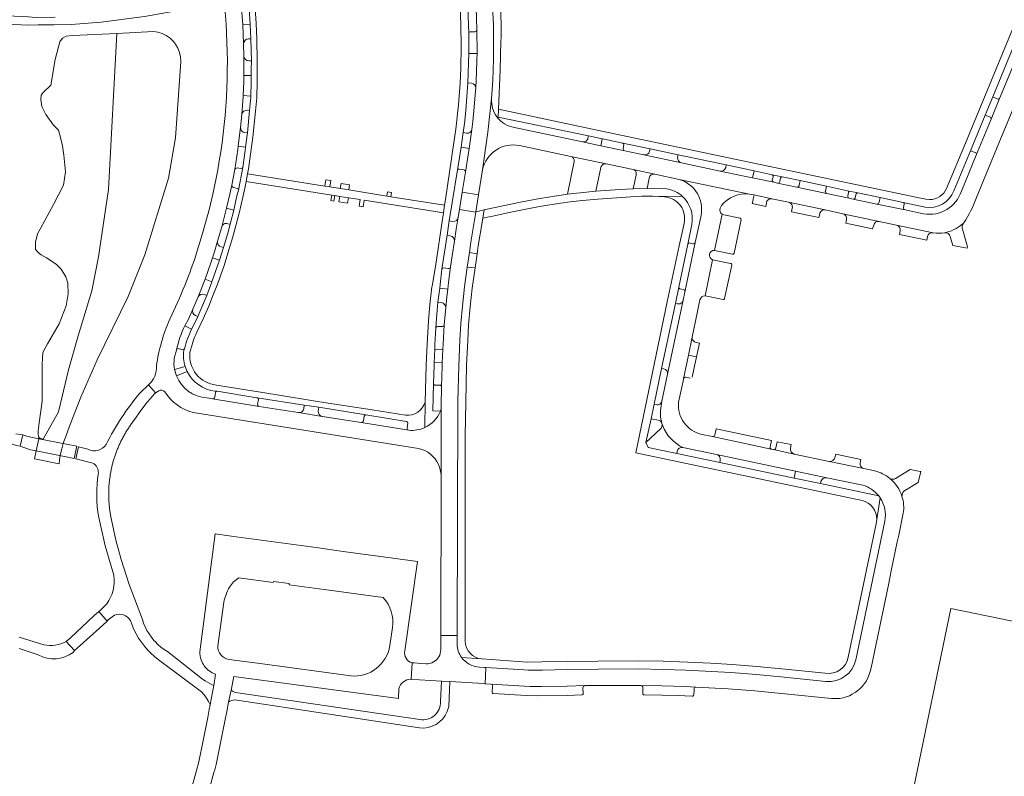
# Model space of a CAD drawing. Header units: metres. Extents: x 166325 to 190320, y 381923 to 404576.
# Tile 814 of 1056: x 176322 to 176590, y 397277 to 397483. Entities that reach past the tile are written whole.
import ezdxf

# ---------------------------------------------------------------- set-up
doc = ezdxf.new("R2010")
doc.units = ezdxf.units.M
for name, color, linetype, lineweight in [('B-WE-OG-WATER_MEER-GV', 8, 'Continuous', 18), ('B-WE-VH-VERHARDING_ASFALT-GV', 8, 'Continuous', 18), ('B-WE-VH-VERHARDING_BETONSTRAATSTEEN-GV', 8, 'Continuous', 18), ('B-WE-VH-VERHARDING_GESLOTEN-GV', 8, 'Continuous', 18), ('B-WE-VH-VERHARDING_STRAATBAKSTEEN-GV', 8, 'Continuous', 18)]:
    doc.layers.add(name, color=color, linetype=linetype, lineweight=lineweight)

msp = doc.modelspace()

# ---------------------------------------------------------------- linework, layer by layer
at = {"layer": 'B-WE-OG-WATER_MEER-GV', "flags": 128}
for points in [[(176335.277, 397372.309), (176338.317, 397380.231), (176342.791, 397390.418), (176351.173, 397407.677), (176355.731, 397418.97), (176362.197, 397439.875), (176364.146, 397450.796), (176365.52, 397471.63), (176365.448, 397472.877), (176365.182, 397474.097), (176364.728, 397475.261), (176364.098, 397476.339), (176363.521, 397477.073), (176362.622, 397477.94), (176361.598, 397478.656), (176360.476, 397479.203), (176359.281, 397479.567), (176358.11, 397479.736), (176348.169, 397479.243), (176345.825, 397436.787), (176343.167, 397418.452), (176341.307, 397409.151), (176337.587, 397396.928), (176334.93, 397387.627), (176332.272, 397376.201), (176328.026, 397368.829), (176327.348, 397368.984), (176326.847, 397369.218), (176326.895, 397368.9), (176326.178, 397365.621), (176325.709, 397363.477), (176332.379, 397362.047), (176332.517, 397363.212), (176332.702, 397364.328), (176332.788, 397364.765), (176333.12, 397366.194), (176333.53, 397367.602), (176333.713, 397368.149), (176334.228, 397369.522)], [(176328.776, 397457.144), (176330.898, 397454.291), (176332.205, 397452.944), (176332.668, 397451.29), (176333.296, 397448.612), (176333.71, 397446.074), (176334.167, 397441.587), (176333.612, 397437.961), (176330.861, 397432.72), (176327.364, 397426.186), (176326.513, 397424.676), (176325.963, 397422.396), (176325.937, 397420.449), (176326.666, 397419.583), (176327.531, 397418.933), (176328.93, 397418.155), (176331.627, 397416.421), (176332.935, 397415.041), (176334.257, 397413.024), (176334.793, 397411.305), (176334.896, 397408.373), (176334.3, 397405.069), (176332.43, 397400.211), (176329.264, 397394.72), (176328.01, 397392.389), (176327.869, 397390.83), (176327.764, 397389.202), (176327.818, 397379.17), (176326.964, 397373.284), (176326.697, 397371.087), (176326.72, 397370.063), (176326.847, 397369.218), (176327.348, 397368.984), (176328.026, 397368.829), (176332.272, 397376.201), (176334.93, 397387.627), (176337.587, 397396.928), (176341.307, 397409.151), (176343.167, 397418.452), (176345.825, 397436.787), (176348.169, 397479.243), (176336.048, 397478.642), (176334.312, 397478.454), (176333.295, 397477.967), (176332.644, 397476.922), (176331.335, 397472.173), (176330.114, 397465.158), (176328.033, 397463.153), (176327.555, 397462.395), (176327.404, 397461.292), (176327.662, 397459.349)]]:
    msp.add_lwpolyline(points, close=True, dxfattribs=at)
at = {"layer": 'B-WE-VH-VERHARDING_ASFALT-GV', "flags": 128}
for points in [[(176356.769, 397383.603), (176354.464, 397381.378)], [(176358.66, 397381.395), (176356.769, 397383.603)], [(176352.482, 397373.481), (176354.974, 397376.922)], [(176354.974, 397376.922), (176356.11, 397378.475)], [(176351.045, 397371.415), (176351.197, 397371.65)], [(176351.197, 397371.65), (176351.351, 397371.884)], [(176351.351, 397371.884), (176351.506, 397372.116)], [(176351.506, 397372.116), (176351.664, 397372.347)], [(176351.664, 397372.347), (176351.824, 397372.577)], [(176351.824, 397372.577), (176351.985, 397372.805)], [(176351.985, 397372.805), (176352.149, 397373.032)], [(176352.149, 397373.032), (176352.315, 397373.257)], [(176352.315, 397373.257), (176352.482, 397373.481)], [(176318.97, 397367.587), (176319.888, 397367.301), (176320.828, 397367.063), (176321.813, 397366.87), (176322.51, 397369.937), (176320.648, 397370.281)], [(176349.513, 397368.75), (176349.641, 397368.998)], [(176349.641, 397368.998), (176349.772, 397369.245)], [(176349.772, 397369.245), (176349.906, 397369.491)], [(176349.906, 397369.491), (176350.041, 397369.736)], [(176350.041, 397369.736), (176350.178, 397369.979)], [(176350.178, 397369.979), (176350.317, 397370.222)], [(176350.317, 397370.222), (176350.459, 397370.463)], [(176350.459, 397370.463), (176350.602, 397370.703)], [(176350.602, 397370.703), (176350.748, 397370.942)], [(176350.748, 397370.942), (176350.896, 397371.179)], [(176350.896, 397371.179), (176351.045, 397371.415)], [(176337.709, 397366.744), (176336.94, 397363.466)], [(176340.217, 397366.05), (176337.709, 397366.744)], [(176348.238, 397365.952), (176348.343, 397366.211)], [(176348.343, 397366.211), (176348.45, 397366.469)], [(176348.45, 397366.469), (176348.559, 397366.727)], [(176348.559, 397366.727), (176348.671, 397366.983)], [(176348.671, 397366.983), (176348.785, 397367.239)], [(176348.785, 397367.239), (176348.9, 397367.493)], [(176348.9, 397367.493), (176349.019, 397367.746)], [(176349.019, 397367.746), (176349.139, 397367.999)], [(176349.139, 397367.999), (176349.261, 397368.25)], [(176349.261, 397368.25), (176349.386, 397368.501)], [(176349.386, 397368.501), (176349.513, 397368.75)], [(176347.313, 397363.314), (176347.395, 397363.581)], [(176347.395, 397363.581), (176347.48, 397363.848)], [(176347.48, 397363.848), (176347.566, 397364.114)], [(176347.566, 397364.114), (176347.656, 397364.379)], [(176347.656, 397364.379), (176347.747, 397364.643)], [(176347.747, 397364.643), (176347.841, 397364.906)], [(176347.841, 397364.906), (176347.937, 397365.169)], [(176347.937, 397365.169), (176348.035, 397365.431)], [(176348.035, 397365.431), (176348.135, 397365.692)], [(176348.135, 397365.692), (176348.238, 397365.952)], [(176336.94, 397363.466), (176341.599, 397362.298)], [(176346.617, 397360.606), (176346.676, 397360.88)], [(176346.676, 397360.88), (176346.737, 397361.153)], [(176346.737, 397361.153), (176346.801, 397361.425)], [(176346.801, 397361.425), (176346.867, 397361.697)], [(176346.867, 397361.697), (176346.936, 397361.968)], [(176346.936, 397361.968), (176347.007, 397362.238)], [(176347.007, 397362.238), (176347.08, 397362.508)], [(176347.08, 397362.508), (176347.155, 397362.777)], [(176347.155, 397362.777), (176347.233, 397363.046)], [(176347.233, 397363.046), (176347.313, 397363.314)], [(176346.191, 397358.127), (176346.229, 397358.404)], [(176346.229, 397358.404), (176346.269, 397358.68)], [(176346.269, 397358.68), (176346.312, 397358.957)], [(176346.312, 397358.957), (176346.357, 397359.233)], [(176346.357, 397359.233), (176346.404, 397359.508)], [(176346.404, 397359.508), (176346.454, 397359.784)], [(176346.454, 397359.784), (176346.506, 397360.058)], [(176346.506, 397360.058), (176346.56, 397360.333)], [(176346.56, 397360.333), (176346.617, 397360.606)], [(176345.944, 397355.342), (176345.958, 397355.621)], [(176345.958, 397355.621), (176345.975, 397355.901)], [(176345.975, 397355.901), (176345.993, 397356.18)], [(176345.993, 397356.18), (176346.015, 397356.458)], [(176346.015, 397356.458), (176346.038, 397356.737)], [(176346.038, 397356.737), (176346.064, 397357.016)], [(176346.064, 397357.016), (176346.092, 397357.294)], [(176346.092, 397357.294), (176346.123, 397357.572)], [(176346.123, 397357.572), (176346.156, 397357.849)], [(176346.156, 397357.849), (176346.191, 397358.127)], [(176345.911, 397353.945), (176345.913, 397354.224)], [(176345.911, 397353.665), (176345.911, 397353.945)], [(176345.914, 397353.385), (176345.911, 397353.665)], [(176345.913, 397354.224), (176345.917, 397354.504)], [(176345.919, 397353.106), (176345.914, 397353.385)], [(176345.917, 397354.504), (176345.924, 397354.783)], [(176345.927, 397352.826), (176345.919, 397353.106)], [(176345.924, 397354.783), (176345.933, 397355.063)], [(176345.937, 397352.547), (176345.927, 397352.826)], [(176345.933, 397355.063), (176345.944, 397355.342)], [(176345.95, 397352.267), (176345.937, 397352.547)], [(176345.964, 397351.988), (176345.95, 397352.267)], [(176345.982, 397351.709), (176345.964, 397351.988)], [(176346.001, 397351.43), (176345.982, 397351.709)], [(176346.023, 397351.151), (176346.001, 397351.43)], [(176346.048, 397350.873), (176346.023, 397351.151)], [(176346.075, 397350.594), (176346.048, 397350.873)], [(176346.104, 397350.316), (176346.075, 397350.594)], [(176346.136, 397350.039), (176346.104, 397350.316)], [(176343.223, 397347.456), (176344.916, 397339.72)], [(176346.169, 397349.761), (176346.136, 397350.039)], [(176346.206, 397349.484), (176346.169, 397349.761)], [(176346.245, 397349.207), (176346.206, 397349.484)], [(176346.286, 397348.93), (176346.245, 397349.207)], [(176346.329, 397348.654), (176346.286, 397348.93)], [(176346.375, 397348.378), (176346.329, 397348.654)], [(176346.422, 397348.11), (176346.375, 397348.378)], [(176347.835, 397341.286), (176346.422, 397348.11)], [(176344.916, 397339.72), (176347.33, 397331.745)], [(176349.335, 397336.017), (176347.835, 397341.286)], [(176351.523, 397329.262), (176349.335, 397336.017)], [(176355.082, 397319.737), (176351.523, 397329.262)], [(176345.384, 397324.008), (176343.885, 397322.447)], [(176343.616, 397322.167), (176343.183, 397321.863)], [(176343.183, 397321.863), (176345.526, 397319.283)], [(176343.885, 397322.447), (176343.616, 397322.167)], [(176345.875, 397319.674), (176347.506, 397320.926)], [(176345.526, 397319.283), (176345.875, 397319.674)], [(176351.814, 397319.447), (176352.269, 397318.199)], [(176352.269, 397318.199), (176352.799, 397316.98), (176353.401, 397315.795), (176354.073, 397314.648), (176354.813, 397313.544), (176355.617, 397312.486), (176356.484, 397311.478), (176357.409, 397310.523), (176358.39, 397309.626), (176359.423, 397308.789), (176360.106, 397308.29), (176371.169, 397300.006), (176371.874, 397299.169), (176372.516, 397298.284), (176373.091, 397297.354), (176373.537, 397296.509)], [(176355.428, 397318.697), (176355.082, 397319.737)], [(176355.849, 397317.686), (176355.428, 397318.697)], [(176356.342, 397316.708), (176355.849, 397317.686)], [(176356.905, 397315.768), (176356.342, 397316.708)], [(176357.536, 397314.872), (176356.905, 397315.768)], [(176328.271, 397312.852), (176321.533, 397314.916)], [(176336.629, 397311.24), (176334.328, 397313.684)], [(176358.23, 397314.025), (176357.536, 397314.872)], [(176358.534, 397313.69), (176358.23, 397314.025)], [(176372.172, 397303.055), (176371.449, 397303.51), (176361.929, 397310.985), (176361.026, 397311.555), (176360.144, 397312.206), (176359.312, 397312.918), (176358.534, 397313.69)], [(176321.492, 397311.799), (176326.717, 397310.084)], [(176336.209, 397310.755), (176336.629, 397311.24)], [(176374.541, 397301.729), (176374.112, 397301.902), (176372.172, 397303.055)], [(176438.107, 397294.66), (176438.51, 397296.065), (176438.773, 397302.815), (176436.534, 397302.927), (176436.288, 397297.414)], [(176373.537, 397296.509), (176373.717, 397297.543), (176374.541, 397301.729)], [(176379.274, 397300.457), (176378.54, 397297.247)], [(176430.622, 397292.454), (176380.487, 397299.867)], [(176380.269, 397297.816), (176430.546, 397290.198)]]:
    msp.add_lwpolyline(points, dxfattribs=at)
at = {"layer": 'B-WE-VH-VERHARDING_ASFALT-GV'}
for points in [[(176354.464, 397381.378, 0.0633172), (176345.243, 397367.336)], [(176356.11, 397378.475, -0.0288764), (176358.66, 397381.395)], [(176345.243, 397367.336, -0.3799899), (176340.217, 397366.05)], [(176341.599, 397362.298, -0.2723536), (176343.105, 397359.618)], [(176343.105, 397359.618, 0.0840323), (176343.223, 397347.456)], [(176347.33, 397331.745, -0.2008573), (176345.384, 397324.008)], [(176347.506, 397320.926, -0.3623552), (176351.814, 397319.447)], [(176334.328, 397313.684, -0.180265), (176328.271, 397312.852)], [(176326.717, 397310.084, 0.2933985), (176336.209, 397310.755)], [(176380.487, 397299.867, -0.1203582), (176379.274, 397300.457)], [(176378.54, 397297.247, -0.1716485), (176380.269, 397297.816)], [(176436.288, 397297.414, -0.4737408), (176430.622, 397292.454)], [(176430.546, 397290.198, 0.3402348), (176438.107, 397294.66)]]:
    msp.add_lwpolyline(points, format="xyb", dxfattribs=at)
at = {"layer": 'B-WE-VH-VERHARDING_ASFALT-GV', "flags": 128}
for points in [[(176337.199, 397366.885), (176334.456, 397367.421), (176326.895, 397368.9), (176323.858, 397369.494), (176322.51, 397369.937), (176321.813, 397366.87), (176324.601, 397365.933), (176326.178, 397365.621), (176333.004, 397364.268), (176333.919, 397364.087), (176336.522, 397363.571)], [(176343.183, 397321.863), (176341.893, 397320.671), (176335.378, 397314.654), (176334.328, 397313.684), (176336.629, 397311.24), (176338.166, 397312.63), (176343.365, 397317.329), (176345.271, 397319.053), (176345.526, 397319.283)]]:
    msp.add_lwpolyline(points, close=True, dxfattribs=at)
at = {"layer": 'B-WE-VH-VERHARDING_BETONSTRAATSTEEN-GV', "flags": 128}
for points in [[(176381.938, 397488.102), (176382.412, 397481.701), (176384.466, 397481.808), (176384.039, 397487.357)], [(176384.466, 397481.808), (176382.412, 397481.701), (176382.654, 397476.454)], [(176384.022, 397477.751), (176384.652, 397477.78), (176384.466, 397481.808)], [(176443.985, 397479.357), (176444.027, 397473.801), (176446.253, 397473.768), (176446.188, 397480.308)], [(176445.604, 397479.705), (176444.37, 397479.721)], [(176446.208, 397472.127), (176446.253, 397473.768), (176444.027, 397473.801), (176443.719, 397465.823), (176444.756, 397465.706)], [(176382.724, 397473.005), (176382.717, 397469.433), (176382.699, 397467.772), (176384.732, 397467.772), (176384.736, 397469.45), (176384.775, 397471.788)], [(176384.775, 397471.788), (176384.122, 397471.798)], [(176445.881, 397464.466), (176446.113, 397468.612), (176446.208, 397472.127)], [(176384.581, 397461.924), (176384.59, 397462.169), (176382.574, 397462.317), (176382.568, 397462.101), (176382.141, 397457.194)], [(176383.648, 397458.327), (176384.291, 397458.29), (176384.581, 397461.924)], [(176587.896, 397461.413), (176586.677, 397461.942), (176584.645, 397457.021), (176585.82, 397456.536), (176586.013, 397456.409), (176586.151, 397456.224), (176586.219, 397456.003), (176586.225, 397455.924), (176588.526, 397461.487)], [(176586.225, 397455.924), (176586.219, 397456.003), (176586.151, 397456.224), (176586.013, 397456.409), (176585.82, 397456.536), (176584.645, 397457.021), (176580.644, 397447.329), (176581.877, 397446.831)], [(176582.175, 397446.132), (176586.225, 397455.924)], [(176381.783, 397453.657), (176381.547, 397451.546), (176381.165, 397448.54), (176383.175, 397448.287), (176383.698, 397452.208)], [(176383.698, 397452.208), (176382.992, 397452.259)], [(176443.374, 397452.123), (176442.462, 397452.239), (176441.911, 397448.26), (176444.089, 397447.934), (176444.819, 397453.073)], [(176474.953, 397449.732), (176479.934, 397448.676), (176480.278, 397450.556)], [(176480.278, 397450.556), (176476.547, 397451.361), (176476.44, 397450.748)], [(176485.918, 397449.328), (176480.371, 397450.536), (176480.278, 397450.556), (176479.934, 397448.676), (176486.43, 397447.298)], [(176383.048, 397447.336), (176383.175, 397448.287), (176381.165, 397448.54), (176381.047, 397447.616), (176380.27, 397442.169)], [(176382.416, 397442.789), (176383.048, 397447.336)], [(176444.089, 397447.934), (176441.911, 397448.26), (176441.003, 397442.663)], [(176443.08, 397441.439), (176444.089, 397447.934)], [(176486.002, 397447.948), (176486.216, 397448.901)], [(176501.014, 397446.215), (176493.396, 397447.81), (176493.216, 397447.15)], [(176472.662, 397444.343), (176470.871, 397435.475), (176478.608, 397436.262), (176479.909, 397442.743)], [(176481.419, 397443.769), (176471.772, 397445.766)], [(176491.638, 397446.194), (176501.922, 397443.979)], [(176500.827, 397445.525), (176501.014, 397446.215)], [(176380.89, 397442.613), (176381.934, 397442.46)], [(176441.339, 397442.309), (176442.583, 397442.086)], [(176479.909, 397442.743), (176480.016, 397443.062)], [(176494.621, 397440.937), (176488.73, 397442.217)], [(176512.392, 397441.775), (176518.545, 397440.481), (176521.269, 397439.923), (176521.672, 397441.836)], [(176521.672, 397441.836), (176514.102, 397443.459), (176513.962, 397442.75)], [(176526.556, 397440.788), (176521.672, 397441.836), (176521.269, 397439.923), (176527.041, 397438.742)], [(176489.594, 397441.103), (176489.536, 397440.68), (176488.733, 397436.934), (176492.556, 397437.023), (176493.128, 397439.876)], [(176526.628, 397439.403), (176526.822, 397440.191)], [(176528.083, 397438.515), (176533.326, 397437.407), (176533.378, 397437.407), (176533.595, 397437.458), (176533.781, 397437.581), (176533.913, 397437.762), (176533.973, 397437.978), (176534.224, 397439.169)], [(176528.891, 397439.881), (176528.7, 397438.95)], [(176534.224, 397439.169), (176529.357, 397440.198)], [(176379.454, 397437.951), (176378.895, 397435.51), (176377.985, 397431.662), (176379.947, 397431.175), (176380.852, 397435.011)], [(176380.876, 397437.06), (176379.883, 397437.303)], [(176380.852, 397435.011), (176381.217, 397436.618)], [(176547.123, 397436.442), (176541.391, 397437.654), (176541.088, 397436.33), (176541.058, 397436.187), (176541.086, 397435.992), (176541.189, 397435.825), (176541.35, 397435.711), (176547.609, 397434.388)], [(176547.189, 397435.067), (176547.403, 397435.979)], [(176526.515, 397434.237), (176521.65, 397435.264), (176521.418, 397434.216), (176521.383, 397433.919), (176521.168, 397432.932), (176524.828, 397432.177), (176525.008, 397433.076)], [(176541.046, 397431.19), (176531.078, 397433.27)], [(176548.611, 397434.169), (176555.11, 397432.805), (176555.328, 397432.84), (176555.52, 397432.949), (176555.661, 397433.12), (176555.729, 397433.308), (176555.993, 397434.571), (176549.904, 397435.842)], [(176549.438, 397435.56), (176549.239, 397434.586)], [(176562.291, 397433.256), (176555.993, 397434.571), (176555.729, 397433.308), (176555.661, 397433.12), (176555.52, 397432.949), (176555.328, 397432.84), (176555.11, 397432.805), (176562.787, 397431.193)], [(176379.947, 397431.175), (176377.985, 397431.662), (176376.696, 397426.64)], [(176378.323, 397427.43), (176379.011, 397427.329), (176379.947, 397431.175)], [(176532.044, 397431.656), (176531.889, 397430.703), (176539.338, 397429.131), (176539.543, 397430.12)], [(176562.373, 397431.861), (176562.575, 397432.783)], [(176439.631, 397428.087), (176438.634, 397428.24), (176438.048, 397424.3), (176438.941, 397424.174)], [(176440.045, 397422.676), (176440.583, 397425.961), (176441.122, 397429.197)], [(176517.839, 397428.942), (176513.468, 397429.833), (176513.012, 397430.023), (176510.914, 397420.172), (176515.8, 397419.16)], [(176516.242, 397419.413), (176518.141, 397428.516)], [(176555.695, 397428.085), (176545.817, 397430.18)], [(176546.818, 397428.614), (176546.613, 397427.64), (176553.921, 397426.082), (176554.263, 397427.056)], [(176570.443, 397424.983), (176560.497, 397427.052)], [(176561.443, 397425.552), (176561.234, 397424.553), (176568.684, 397423.011), (176568.884, 397423.991)], [(176575.091, 397423.923), (176575.81, 397421.542), (176579.718, 397420.775), (176579.789, 397421.198), (176578.385, 397426.001)], [(176578.44, 397427.032), (176578.793, 397427.704), (176578.567, 397427.498), (176578.332, 397427.296)], [(176375.581, 397422.724), (176374.713, 397419.775), (176374.183, 397418.179), (176376.093, 397417.501), (176377.214, 397420.931)], [(176377.214, 397420.931), (176376.532, 397421.128)], [(176503.629, 397421.895), (176501.177, 397410.154)], [(176502.819, 397408.832), (176505.654, 397422.357)], [(176505.003, 397422.008), (176504.065, 397422.206)], [(176515.266, 397416.61), (176510.358, 397417.599), (176508.321, 397407.816), (176513.209, 397406.831)], [(176436.65, 397415.08), (176436.191, 397410.925), (176436.066, 397409.924), (176438.26, 397409.603), (176438.471, 397411.447), (176439.018, 397415.734)], [(176438.357, 397415.258), (176437.121, 397415.438)], [(176513.617, 397407.02), (176513.638, 397407.114), (176515.566, 397416.135)], [(176515.566, 397416.135), (176515.595, 397416.25)], [(176374.031, 397411.599), (176372.14, 397412.332), (176370.246, 397407.528)], [(176371.981, 397408.2), (176372.616, 397407.919), (176374.031, 397411.599)], [(176438.26, 397409.603), (176436.066, 397409.924), (176435.582, 397406.057), (176436.519, 397405.96)], [(176437.681, 397404.536), (176438.029, 397407.581), (176438.26, 397409.603)], [(176501.467, 397409.696), (176502.405, 397409.528)], [(176498.128, 397386.503), (176502.364, 397406.618)], [(176368.826, 397404.183), (176367.604, 397401.493), (176366.684, 397399.668), (176368.474, 397398.716), (176369.35, 397400.437), (176370.2, 397402.203)], [(176500.784, 397405.631), (176500.242, 397405.74), (176496.5, 397388.069), (176497.088, 397387.954)], [(176370.2, 397402.203), (176369.528, 397402.476)], [(176368.474, 397398.716), (176366.684, 397399.668)], [(176434.975, 397399.135), (176434.756, 397394.594), (176434.703, 397393.334), (176436.92, 397393.192), (176436.983, 397394.687), (176437.3, 397399.959)], [(176436.697, 397399.425), (176435.44, 397399.508)], [(176504.833, 397396.595), (176503.8, 397391.676), (176505.992, 397391.209), (176506.808, 397394.966)], [(176365.07, 397393.418), (176366.073, 397393.159)], [(176506.808, 397394.966), (176505.877, 397395.151)], [(176505.992, 397391.209), (176503.8, 397391.676), (176502.442, 397385.212)], [(176504.79, 397385.674), (176505.992, 397391.209)], [(176436.734, 397388.785), (176436.766, 397389.538), (176434.548, 397389.668), (176434.513, 397388.845), (176434.35, 397383.961)], [(176436.587, 397382.962), (176436.734, 397388.785)], [(176503.108, 397385.643), (176504.303, 397385.379)], [(176434.749, 397383.532), (176436.033, 397383.53)], [(176374.159, 397379.782), (176386.907, 397377.723)], [(176375.009, 397381.477), (176374.798, 397380.239)], [(176386.379, 397380.046), (176386.299, 397380.058), (176375.471, 397381.824), (176375.385, 397381.832)], [(176386.477, 397378.365), (176386.674, 397379.605)], [(176403.116, 397377.468), (176399.16, 397378.076), (176399.018, 397377.09)], [(176402.972, 397376.459), (176403.116, 397377.468)], [(176495.009, 397378.199), (176494.471, 397378.288), (176493.65, 397374.36), (176495.515, 397373.974)], [(176496.331, 397377.836), (176496.588, 397379.182)], [(176397.611, 397376.014), (176404.036, 397375.002)], [(176415.483, 397375.016), (176415.3, 397373.765)], [(176427.019, 397373.579), (176415.962, 397375.4)], [(176414.657, 397373.321), (176427.61, 397371.243)], [(176496.164, 397371.607), (176492.223, 397367.907), (176492.847, 397366.558), (176500.595, 397364.914), (176500.728, 397365.535)], [(176496.784, 397372.436), (176496.579, 397373.082)], [(176511.326, 397371.633), (176511.004, 397369.908)], [(176526.07, 397366.728), (176526.427, 397368.42), (176511.326, 397371.633)], [(176510.345, 397369.496), (176526.338, 397366.087)], [(176531.566, 397366.338), (176531.773, 397367.304), (176527.953, 397368.091), (176527.615, 397366.415)], [(176512.471, 397363.048), (176512.34, 397362.457), (176532.565, 397358.199), (176532.945, 397360.095), (176511.457, 397364.611)], [(176526.96, 397365.96), (176532.591, 397364.745)], [(176550.744, 397363.299), (176543.905, 397364.747), (176543.682, 397363.813)], [(176542.155, 397362.762), (176551.565, 397360.768)], [(176550.544, 397362.361), (176550.744, 397363.299)], [(176532.945, 397360.095), (176532.565, 397358.199), (176539.742, 397356.688), (176539.891, 397357.302)], [(176541.48, 397358.301), (176532.945, 397360.095)], [(176564.209, 397360.55), (176560.208, 397358.122)], [(176562.426, 397354.616), (176566.4, 397357.046), (176567.045, 397359.971), (176566.924, 397359.996), (176564.209, 397360.55)], [(176426.535, 397311.158), (176429.995, 397335.54), (176422.618, 397336.508), (176409.727, 397338.2), (176402.414, 397339.32), (176380.582, 397342.243), (176374.93, 397343.01), (176370.727, 397310.896)], [(176381.35, 397331.04), (176390.714, 397329.758), (176390.761, 397330.093), (176395.096, 397329.486), (176395.051, 397329.164), (176405.937, 397327.673), (176420.67, 397325.655)], [(176375.59, 397312.53), (176377.24, 397324.421)], [(176423.171, 397317.556), (176422.48, 397312.61)], [(176440.8, 397312.918), (176440.805, 397314.324), (176440.808, 397315.335), (176436.337, 397315.35), (176436.335, 397314.33), (176436.33, 397311.508)], [(176387.78, 397307.602), (176378.678, 397308.84)], [(176411.851, 397304.329), (176387.78, 397307.602)], [(176428.253, 397303.433), (176428.542, 397307.95)], [(176432.324, 397307.669), (176430.831, 397307.763), (176429.075, 397307.873), (176428.542, 397307.95), (176428.253, 397303.433), (176428.443, 397303.425), (176430.584, 397303.293), (176436.534, 397302.927), (176438.773, 397302.815), (176447.965, 397302.244), (176448.397, 397302.217), (176448.615, 397306.648), (176448.21, 397306.674), (176446.857, 397306.762)], [(176375.035, 397304.844), (176374.541, 397301.729), (176373.717, 397297.543), (176373.537, 397296.509), (176373.315, 397295.231), (176372.865, 397292.988), (176371.624, 397286.804), (176370.46, 397281), (176369.796, 397278.587), (176364.755, 397260.261)], [(176369.491, 397259.329), (176374.57, 397278.023), (176374.782, 397278.804), (176375.17, 397280.23), (176377.66, 397292.452), (176378.115, 397294.681), (176378.54, 397297.247), (176379.274, 397300.457), (176380.021, 397304.223), (176424.79, 397298.24), (176424.966, 397300.848)], [(176475.609, 397301.699), (176470.737, 397301.599), (176463.785, 397301.474), (176461.994, 397301.465), (176460.697, 397301.502), (176450.024, 397302.116)], [(176450.424, 397301.54), (176450.327, 397299.962)], [(176450.691, 397299.565), (176459.601, 397299.021), (176462.699, 397298.936), (176470.732, 397299.059), (176474.72, 397299.16)], [(176475.119, 397299.533), (176475.061, 397301.096)], [(176505.842, 397301.332), (176502.913, 397301.46), (176496.535, 397301.633), (176490.816, 397301.725)], [(176491.386, 397301.141), (176491.37, 397299.564)], [(176491.742, 397299.188), (176496.527, 397299.095), (176500.841, 397298.995), (176504.83, 397298.826)], [(176505.232, 397299.199), (176505.313, 397300.756)]]:
    msp.add_lwpolyline(points, dxfattribs=at)
at = {"layer": 'B-WE-VH-VERHARDING_BETONSTRAATSTEEN-GV'}
for points in [[(176444.37, 397479.721, 0.4124896), (176443.985, 397479.357)], [(176446.188, 397480.308, -0.374893), (176445.604, 397479.705)], [(176382.654, 397476.454, -0.4026308), (176384.022, 397477.751)], [(176384.122, 397471.798, -0.3873047), (176382.724, 397473.005)], [(176444.756, 397465.706, -0.3716755), (176445.881, 397464.466)], [(176588.526, 397461.487, -0.301529), (176587.896, 397461.413)], [(176382.141, 397457.194, -0.3908986), (176383.648, 397458.327)], [(176382.992, 397452.259, -0.3939545), (176381.783, 397453.657)], [(176444.819, 397453.073, -0.398716), (176443.374, 397452.123)], [(176476.44, 397450.748, -0.4198402), (176474.953, 397449.732)], [(176486.216, 397448.901, 0.3739792), (176485.918, 397449.328)], [(176486.43, 397447.298, -0.3948602), (176486.002, 397447.948)], [(176493.216, 397447.15, -0.3939378), (176491.638, 397446.194)], [(176581.877, 397446.831, -0.4086772), (176582.175, 397446.132)], [(176471.772, 397445.766, -0.3723001), (176472.662, 397444.343)], [(176501.922, 397443.979, -0.3774297), (176500.827, 397445.525)], [(176380.27, 397442.169, -0.4134157), (176380.89, 397442.613)], [(176381.934, 397442.46, 0.4006695), (176382.416, 397442.789)], [(176441.003, 397442.663, 0.4174099), (176441.339, 397442.309)], [(176442.583, 397442.086, -0.3969064), (176443.08, 397441.439)], [(176480.016, 397443.062, -0.3373197), (176481.419, 397443.769)], [(176488.73, 397442.217, -0.3195223), (176489.594, 397441.103)], [(176513.962, 397442.75, -0.3878408), (176512.392, 397441.775)], [(176493.128, 397439.876, -0.4298031), (176494.621, 397440.937)], [(176526.822, 397440.191, 0.4924654), (176526.556, 397440.788)], [(176527.041, 397438.742, -0.4133007), (176526.628, 397439.403)], [(176528.7, 397438.95, -0.4031452), (176528.083, 397438.515)], [(176529.357, 397440.198, 0.3636961), (176528.891, 397439.881)], [(176379.883, 397437.303, -0.4093487), (176379.454, 397437.951)], [(176381.217, 397436.618, 0.4127334), (176380.876, 397437.06)], [(176547.403, 397435.979, 0.3920712), (176547.123, 397436.442)], [(176525.008, 397433.076, -0.4309801), (176526.515, 397434.237)], [(176531.078, 397433.27, -0.4325309), (176532.044, 397431.656)], [(176547.609, 397434.388, -0.4032154), (176547.189, 397435.067)], [(176549.239, 397434.586, -0.4028697), (176548.611, 397434.169)], [(176549.904, 397435.842, 0.3772012), (176549.438, 397435.56)], [(176562.575, 397432.783, 0.3764377), (176562.291, 397433.256)], [(176539.543, 397430.12, -0.4271313), (176541.046, 397431.19)], [(176562.787, 397431.193, -0.4011334), (176562.373, 397431.861)], [(176441.122, 397429.197, -0.3902522), (176439.631, 397428.087)], [(176518.141, 397428.516, 0.390025), (176517.839, 397428.942)], [(176545.817, 397430.18, -0.4141865), (176546.818, 397428.614)], [(176554.263, 397427.056, -0.414068), (176555.695, 397428.085)], [(176376.696, 397426.64, -0.4586998), (176378.323, 397427.43)], [(176560.497, 397427.052, -0.4095652), (176561.443, 397425.552)], [(176578.332, 397427.296, -0.1209393), (176573.54, 397424.94)], [(176578.385, 397426.001, -0.1251273), (176578.44, 397427.032)], [(176376.532, 397421.128, -0.4079201), (176375.581, 397422.724)], [(176438.941, 397424.174, -0.3942348), (176440.045, 397422.676)], [(176568.884, 397423.991, -0.401735), (176570.443, 397424.983)], [(176573.54, 397424.94, -0.4182762), (176575.091, 397423.923)], [(176504.065, 397422.206, 0.3787712), (176503.629, 397421.895)], [(176505.654, 397422.357, -0.4161019), (176505.003, 397422.008)], [(176515.8, 397419.16, 0.4098886), (176516.242, 397419.413)], [(176437.121, 397415.438, 0.2978416), (176436.65, 397415.08)], [(176439.018, 397415.734, -0.4142988), (176438.357, 397415.258)], [(176515.595, 397416.25, 0.4252421), (176515.266, 397416.61)], [(176501.177, 397410.154, 0.3797403), (176501.467, 397409.696)], [(176502.405, 397409.528, -0.3765347), (176502.819, 397408.832)], [(176370.246, 397407.528, -0.3976459), (176371.981, 397408.2)], [(176502.364, 397406.618, -0.4219631), (176500.784, 397405.631)], [(176513.209, 397406.831, 0.4040065), (176513.617, 397407.02)], [(176369.528, 397402.476, -0.4064776), (176368.826, 397404.183)], [(176436.519, 397405.96, -0.4106111), (176437.681, 397404.536)], [(176366.539, 397393.362, -0.0558424), (176368.474, 397398.716)], [(176435.44, 397399.508, 0.3340333), (176434.975, 397399.135)], [(176437.3, 397399.959, -0.3913805), (176436.697, 397399.425)], [(176505.877, 397395.151, -0.4155799), (176504.833, 397396.595)], [(176364.387, 397393.053, -0.4638812), (176365.07, 397393.418)], [(176366.073, 397393.159, 0.3453874), (176366.539, 397393.362)], [(176497.088, 397387.954, -0.4106921), (176498.128, 397386.503)], [(176502.442, 397385.212, -0.392642), (176503.108, 397385.643)], [(176434.35, 397383.961, 0.3092106), (176434.749, 397383.532)], [(176436.033, 397383.53, -0.3547355), (176436.587, 397382.962)], [(176374.798, 397380.239, -0.3868011), (176374.159, 397379.782)], [(176375.385, 397381.832, 0.3816297), (176375.009, 397381.477)], [(176386.674, 397379.605, 0.3779391), (176386.379, 397380.046)], [(176386.907, 397377.723, -0.3862166), (176386.477, 397378.365)], [(176399.018, 397377.09, -0.3982642), (176397.611, 397376.014)], [(176496.588, 397379.182, -0.4301018), (176495.009, 397378.199)], [(176496.579, 397373.082, -0.1236779), (176496.331, 397377.836)], [(176404.036, 397375.002, -0.3994458), (176402.972, 397376.459)], [(176415.962, 397375.4, 0.3001776), (176415.483, 397375.016)], [(176415.3, 397373.765, -0.3947395), (176414.657, 397373.321)], [(176427.364, 397373.147, 0.3951986), (176427.019, 397373.579)], [(176427.61, 397371.243, -0.3633676), (176427.158, 397371.881)], [(176495.515, 397373.974, -0.2781259), (176496.579, 397373.082)], [(176496.579, 397373.082, -0.2950231), (176496.164, 397371.607)], [(176502.297, 397366.529, -0.1903708), (176496.784, 397372.436)], [(176511.004, 397369.908, -0.3798421), (176510.345, 397369.496)], [(176500.728, 397365.535, -0.4131391), (176502.297, 397366.529)], [(176526.338, 397366.087, -0.3645916), (176526.07, 397366.728)], [(176527.615, 397366.415, -0.4142758), (176526.96, 397365.96)], [(176532.591, 397364.745, -0.4010848), (176531.566, 397366.338)], [(176511.457, 397364.611, -0.4046394), (176512.471, 397363.048)], [(176543.682, 397363.813, -0.4104408), (176542.155, 397362.762)], [(176551.565, 397360.768, -0.3962716), (176550.544, 397362.361)], [(176539.891, 397357.302, -0.3933473), (176541.48, 397358.301)], [(176560.208, 397358.122, -0.3286911), (176558.629, 397358.129)], [(176561.952, 397353.22, -0.1861852), (176562.426, 397354.616)], [(176378.83, 397328.501, -0.1219614), (176381.35, 397331.04)], [(176377.24, 397324.421, -0.0814238), (176378.83, 397328.501)], [(176420.67, 397325.655, -0.2277801), (176423.171, 397317.556)], [(176422.48, 397312.61, -0.3933397), (176411.851, 397304.329)], [(176441.984, 397309.393, -0.1504385), (176440.8, 397312.918)], [(176370.727, 397310.896, 0.0892799), (176371.069, 397308.724)], [(176378.678, 397308.84, -0.3912718), (176375.59, 397312.53)], [(176428.542, 397307.95, -0.4043811), (176426.535, 397311.158)], [(176436.33, 397311.508, -0.2738195), (176434.409, 397308.157)], [(176371.069, 397308.724, 0.1538508), (176373.301, 397305.723)], [(176434.409, 397308.157, -0.1448778), (176432.324, 397307.669)], [(176373.301, 397305.723, 0.0791364), (176375.035, 397304.844)], [(176424.966, 397300.848, -0.3521552), (176428.253, 397303.433)], [(176450.024, 397302.116, -0.3955623), (176450.424, 397301.54)], [(176450.327, 397299.962, 0.4453716), (176450.691, 397299.565)], [(176474.72, 397299.16, 0.4585526), (176475.119, 397299.533)], [(176475.061, 397301.096, -0.3918105), (176475.609, 397301.699)], [(176490.816, 397301.725, -0.4089948), (176491.386, 397301.141)], [(176491.37, 397299.564, 0.414441), (176491.742, 397299.188)], [(176504.83, 397298.826, 0.4297036), (176505.232, 397299.199)], [(176505.313, 397300.756, -0.4389283), (176505.842, 397301.332)]]:
    msp.add_lwpolyline(points, format="xyb", dxfattribs=at)
at = {"layer": 'B-WE-VH-VERHARDING_BETONSTRAATSTEEN-GV', "flags": 128}
for points in [[(176384.727, 397466.093), (176384.732, 397467.772), (176382.699, 397467.772), (176382.682, 397466.143), (176382.574, 397462.317), (176384.59, 397462.169)], [(176541.391, 397437.654), (176534.224, 397439.169), (176533.973, 397437.978), (176533.913, 397437.762), (176533.781, 397437.581), (176533.595, 397437.458), (176533.378, 397437.407), (176533.326, 397437.407), (176541.35, 397435.711), (176541.189, 397435.825), (176541.086, 397435.992), (176541.058, 397436.187), (176541.088, 397436.33)], [(176446.641, 397435.333), (176442.216, 397436.036), (176441.458, 397431.298), (176445.898, 397430.592), (176445.916, 397430.7)], [(176375.671, 397416.211), (176376.093, 397417.501), (176374.183, 397418.179), (176373.718, 397416.78), (176372.14, 397412.332), (176374.031, 397411.599)], [(176436.92, 397393.192), (176434.703, 397393.334), (176434.548, 397389.668), (176436.766, 397389.538)], [(176367.279, 397387.217), (176366.736, 397388.561), (176363.866, 397387.734), (176364.379, 397385.994)]]:
    msp.add_lwpolyline(points, close=True, dxfattribs=at)
at = {"layer": 'B-WE-VH-VERHARDING_GESLOTEN-GV', "flags": 128}
msp.add_lwpolyline([(176611.492, 397315.238), (176575.261, 397322.745), (176564.969, 397273.181), (176601.148, 397265.622)], close=True, dxfattribs=at)
at = {"layer": 'B-WE-VH-VERHARDING_STRAATBAKSTEEN-GV', "flags": 128}
for points in [[(176449.177, 397452.332), (176450.204, 397461.535), (176450.492, 397466.476), (176450.726, 397472.226), (176450.689, 397478.168), (176450.664, 397481.711), (176450.477, 397486.478), (176450.195, 397490.806), (176449.801, 397496.448), (176449.333, 397502.984)], [(176449.333, 397502.984), (176449.801, 397496.448), (176450.195, 397490.806), (176450.477, 397486.478), (176450.664, 397481.711), (176450.689, 397478.168), (176450.726, 397472.226), (176450.492, 397466.476), (176450.204, 397461.535)], [(176445.057, 397500.102), (176445.15, 397498.6), (176445.714, 397490.736), (176445.948, 397486.265), (176446.188, 397480.308), (176446.253, 397473.768), (176446.208, 397472.127), (176446.113, 397468.612), (176445.881, 397464.466), (176445.732, 397462.51), (176445.451, 397459.197), (176445.087, 397455.266), (176444.819, 397453.073), (176444.089, 397447.934), (176443.08, 397441.439), (176442.216, 397436.036), (176446.641, 397435.333), (176447.706, 397442.131), (176449.177, 397452.332)], [(176366.684, 397399.668), (176367.604, 397401.493), (176368.826, 397404.183), (176370.246, 397407.528), (176372.14, 397412.332), (176373.718, 397416.78), (176374.183, 397418.179), (176374.713, 397419.775), (176375.581, 397422.724), (176376.696, 397426.64), (176377.985, 397431.662), (176378.895, 397435.51), (176379.454, 397437.951), (176380.27, 397442.169), (176381.047, 397447.616), (176381.165, 397448.54), (176381.547, 397451.546), (176381.783, 397453.657), (176382.141, 397457.194), (176382.568, 397462.101), (176382.574, 397462.317), (176382.682, 397466.143), (176382.699, 397467.772), (176382.717, 397469.433), (176382.724, 397473.005), (176382.654, 397476.454), (176382.412, 397481.701), (176381.938, 397488.102)], [(176384.039, 397487.357), (176384.466, 397481.808), (176384.652, 397477.78), (176384.775, 397471.788), (176384.736, 397469.45), (176384.732, 397467.772), (176384.727, 397466.093), (176384.59, 397462.169), (176384.581, 397461.924), (176384.291, 397458.29), (176383.698, 397452.208), (176383.175, 397448.287), (176383.048, 397447.336), (176382.416, 397442.789), (176381.217, 397436.618), (176380.852, 397435.011), (176379.947, 397431.175), (176379.011, 397427.329), (176378.359, 397424.864), (176377.214, 397420.931), (176376.093, 397417.501), (176375.671, 397416.211), (176374.031, 397411.599), (176372.616, 397407.919), (176370.2, 397402.203), (176369.35, 397400.437), (176368.474, 397398.716)], [(176369.917, 397397.914), (176371.68, 397401.582), (176373.148, 397405.009), (176374.207, 397407.611), (176375.56, 397411.01), (176377.247, 397415.783), (176378.745, 397420.587), (176379.708, 397423.863), (176380.639, 397427.24), (176381.532, 397430.717), (176382.471, 397434.717), (176383.057, 397437.468), (176383.366, 397438.917), (176383.755, 397441.004), (176383.961, 397442.362), (176384.663, 397446.994), (176385.152, 397451.028), (176385.857, 397458.063), (176386.219, 397461.717), (176386.37, 397466.122), (176386.324, 397471.711), (176386.231, 397477.743), (176386.068, 397481.916), (176385.677, 397487.277)], [(176441.588, 397487.199), (176441.812, 397481.488), (176441.9, 397475.79), (176441.815, 397469.806), (176441.6, 397465.75), (176441.202, 397459.779), (176440.481, 397453.226), (176439.836, 397448.893), (176437.638, 397434.061), (176437.402, 397432.472), (176437.055, 397430.419), (176436.802, 397428.725), (176434.866, 397415.789), (176434.036, 397410.43), (176433.932, 397410.243), (176433.408, 397405.46), (176432.997, 397401.037), (176432.65, 397394.653), (176432.368, 397388.983), (176432.087, 397378.882), (176432.001, 397371.949)], [(176331.319, 397483.653), (176326.149, 397483.613), (176324.026, 397483.726), (176318.385, 397484.027), (176318.191, 397481.739), (176323.991, 397481.527), (176326.738, 397481.542), (176331.02, 397481.565), (176335.729, 397481.72), (176343.901, 397482.344), (176355.689, 397483.88), (176365.351, 397485.54)], [(176377.551, 397486.109), (176377.869, 397481.765)], [(176441.003, 397442.663), (176441.911, 397448.26), (176442.462, 397452.239), (176442.772, 397454.726), (176443.179, 397458.284), (176443.447, 397461.976), (176443.719, 397465.823), (176444.027, 397473.801), (176443.985, 397479.357), (176443.726, 397486.199)], [(176451.614, 397456.574), (176451.996, 397456.494), (176452.089, 397458.588), (176452.518, 397469.356), (176452.731, 397477.147), (176452.755, 397478.015), (176452.751, 397481.473), (176452.751, 397481.777), (176452.601, 397486.486)], [(176576.044, 397436.376), (176580.644, 397447.329), (176584.645, 397457.021), (176586.677, 397461.942), (176593.522, 397478.623), (176596.344, 397485.443), (176594.452, 397486.226), (176591.709, 397479.542), (176579.205, 397449.378), (176574.088, 397437.034)], [(176582.217, 397434.559), (176588.344, 397449.366), (176591.226, 397456.331), (176593.284, 397461.308), (176601.21, 397480.396), (176601.29, 397480.597), (176597.158, 397482.31), (176596.932, 397481.765), (176588.526, 397461.487), (176586.225, 397455.924), (176582.175, 397446.132), (176578.112, 397436.274)], [(176450.204, 397461.535), (176449.177, 397452.332), (176447.706, 397442.131)], [(176518.163, 397444.648), (176477.209, 397453.288), (176452.089, 397458.588), (176451.996, 397456.494), (176476.547, 397451.361), (176480.278, 397450.556), (176480.371, 397450.536), (176485.918, 397449.328), (176493.396, 397447.81), (176501.014, 397446.215), (176514.102, 397443.459), (176521.672, 397441.836), (176526.556, 397440.788), (176529.357, 397440.198), (176534.224, 397439.169), (176541.391, 397437.654), (176547.123, 397436.442), (176549.904, 397435.842), (176555.993, 397434.571), (176562.291, 397433.256), (176568.294, 397431.992)], [(176533.326, 397437.407), (176528.083, 397438.515), (176527.041, 397438.742), (176521.269, 397439.923), (176518.545, 397440.481), (176512.392, 397441.775), (176501.922, 397443.979), (176491.638, 397446.194), (176486.43, 397447.298), (176479.934, 397448.676), (176474.953, 397449.732), (176456.457, 397453.65)], [(176457.773, 397448.749), (176471.772, 397445.766), (176481.419, 397443.769), (176488.73, 397442.217), (176494.621, 397440.937), (176501.298, 397439.519), (176520.463, 397435.514), (176521.65, 397435.264), (176526.515, 397434.237), (176531.078, 397433.27), (176541.046, 397431.19), (176545.817, 397430.18), (176555.695, 397428.085), (176560.497, 397427.052), (176570.443, 397424.983)], [(176569.476, 397434), (176568.424, 397434.095), (176566.177, 397434.567), (176518.163, 397444.648)], [(176375.594, 397442.089), (176375.089, 397439.413), (176374.256, 397435.486), (176373.32, 397431.565), (176371.47, 397424.807)], [(176436.238, 397376.454), (176434.166, 397376.537), (176434.35, 397383.961), (176434.513, 397388.845), (176434.548, 397389.668), (176434.703, 397393.334), (176434.756, 397394.594), (176434.975, 397399.135), (176435.259, 397402.834), (176435.582, 397406.057), (176436.066, 397409.924), (176436.191, 397410.925), (176436.65, 397415.08), (176438.048, 397424.3), (176438.634, 397428.24), (176441.003, 397442.663)], [(176520.463, 397435.514), (176501.298, 397439.519)], [(176497.796, 397436.983), (176493.871, 397437.08), (176492.556, 397437.023), (176488.733, 397436.934), (176485.075, 397436.742), (176478.608, 397436.262), (176470.871, 397435.475), (176466.749, 397434.874), (176462.322, 397434.086), (176458.071, 397433.288), (176453.724, 397432.437), (176448.17, 397431.201), (176447.791, 397428.921), (176449.534, 397429.28), (176450.509, 397429.505), (176454.929, 397430.472), (176459.029, 397431.294), (176463.231, 397432.098), (176467.217, 397432.791), (176469.681, 397433.144), (176470.855, 397433.313), (176474.844, 397433.782), (176479.142, 397434.134), (176488.098, 397434.795), (176491.104, 397434.909)], [(176567.835, 397430.176), (176562.787, 397431.193), (176555.11, 397432.805), (176548.611, 397434.169), (176547.609, 397434.388), (176541.35, 397435.711), (176533.326, 397437.407)], [(176491.104, 397434.909), (176494.137, 397434.911), (176502.171, 397434.868)], [(176502.171, 397434.868), (176494.137, 397434.911), (176497.29, 397434.753)], [(176512.442, 397431.723), (176512.83, 397432.365)], [(176507.23, 397429.703), (176505.654, 397422.357), (176502.819, 397408.832), (176502.364, 397406.618), (176498.128, 397386.503)], [(176510.914, 397420.172), (176513.012, 397430.023)], [(176502.616, 397427.55), (176501.264, 397421.43), (176498.029, 397406.18), (176489.443, 397365.063), (176551.088, 397352.075)], [(176500.595, 397364.914), (176492.847, 397366.558), (176492.223, 397367.907), (176493.65, 397374.36), (176494.471, 397378.288), (176496.5, 397388.069), (176500.242, 397405.74), (176501.177, 397410.154), (176503.629, 397421.895), (176504.707, 397427.265)], [(176578.332, 397427.296), (176578.567, 397427.498), (176578.793, 397427.704)], [(176508.321, 397407.816), (176510.358, 397417.599)], [(176443.026, 397369.726), (176443.162, 397378.841), (176443.331, 397388.861), (176443.671, 397395.662), (176443.934, 397399.955), (176444.384, 397404.848), (176444.934, 397409.867), (176445.677, 397415.426), (176443.535, 397415.657), (176442.846, 397410.233), (176442.274, 397405.015), (176441.819, 397400.326), (176441.534, 397395.777), (176441.225, 397388.741), (176441.013, 397379.142), (176440.808, 397315.335), (176440.805, 397314.324), (176440.8, 397312.918)], [(176506.278, 397403.578), (176506.94, 397406.76)], [(176364.664, 397406.02), (176362.539, 397401.437)], [(176501.113, 397378.88), (176502.33, 397384.6), (176502.442, 397385.212), (176503.8, 397391.676), (176504.833, 397396.595), (176506.278, 397403.578)], [(176363.783, 397390.864), (176364.387, 397393.053)], [(176366.539, 397393.362), (176366.383, 397392.947)], [(176368.047, 397392.499), (176368.182, 397392.978)], [(176364.379, 397385.994), (176363.866, 397387.734)], [(176366.736, 397388.561), (176367.279, 397387.217)], [(176498.128, 397386.503), (176496.588, 397379.182), (176496.331, 397377.836)], [(176356.769, 397383.603), (176358.66, 397381.395), (176359.529, 397381.962)], [(176426.731, 397375.328), (176417.689, 397376.739), (176403.341, 397378.964), (176391.214, 397380.936), (176375.25, 397383.532)], [(176386.907, 397377.723), (176374.159, 397379.782), (176372.62, 397380.021)], [(176374.942, 397381.87), (176375.385, 397381.832), (176375.471, 397381.824), (176386.299, 397380.058), (176386.379, 397380.046), (176399.16, 397378.076), (176403.116, 397377.468), (176415.962, 397375.4), (176427.019, 397373.579)], [(176427.61, 397371.243), (176414.657, 397373.321), (176404.096, 397374.993), (176404.036, 397375.002), (176397.611, 397376.014), (176397.482, 397376.034), (176386.907, 397377.723)], [(176432.001, 397371.949), (176432.087, 397378.882)], [(176436.414, 397358.915), (176436.498, 397377.975), (176436.42, 397377.158), (176436.238, 397376.454)], [(176368.95, 397376.054), (176430.269, 397366.264)], [(176427.364, 397373.147), (176427.158, 397371.881)], [(176442.968, 397313.816), (176443.008, 397325.405), (176443.034, 397338.555), (176443.026, 397369.726)], [(176510.345, 397369.496), (176507.545, 397370.085)], [(176554.514, 397360.166), (176551.565, 397360.768), (176542.155, 397362.762), (176532.591, 397364.745), (176526.96, 397365.96), (176526.338, 397366.087), (176510.345, 397369.496)], [(176502.297, 397366.529), (176511.457, 397364.611), (176532.945, 397360.095), (176541.48, 397358.301)], [(176555.081, 397346.906), (176556.001, 397352.793), (176555.603, 397353.343), (176539.742, 397356.688), (176532.565, 397358.199), (176512.34, 397362.457), (176500.595, 397364.914)], [(176541.48, 397358.301), (176551.289, 397356.283)], [(176556.001, 397352.793), (176555.081, 397346.906), (176554.9, 397345.746), (176547.333, 397309.476)], [(176555.603, 397353.343), (176556.001, 397352.793)], [(176561.069, 397342.677), (176562.311, 397348.627)], [(176549.409, 397308.702), (176557.301, 397346.519)], [(176553.517, 397306.507), (176558.243, 397329.141), (176558.639, 397331.037), (176559.125, 397333.367), (176560.681, 397340.82), (176561.069, 397342.677)], [(176515.662, 397307.439), (176509.798, 397307.807), (176503.505, 397308.108), (176496.94, 397308.35), (176490.141, 397308.423), (176479.081, 397308.39), (176470.831, 397308.277), (176463.846, 397308.148), (176459.915, 397308.102), (176447.629, 397308.969), (176447.565, 397308.974), (176441.984, 397309.393)], [(176441.984, 397309.393), (176447.565, 397308.974)], [(176541.023, 397305.087), (176530.098, 397306.153), (176522.432, 397306.905), (176515.662, 397307.439)], [(176446.857, 397306.762), (176448.21, 397306.674), (176448.615, 397306.648), (176459.09, 397305.968), (176460.143, 397305.924), (176464.011, 397305.949), (176470.809, 397306.1), (176479.199, 397306.228), (176490.212, 397306.249), (176497.023, 397306.127), (176503.081, 397305.935), (176515.307, 397305.272), (176522.299, 397304.717), (176529.861, 397304.004), (176541.227, 397302.87)], [(176541.227, 397302.87), (176529.861, 397304.004), (176522.299, 397304.717), (176515.307, 397305.272), (176503.081, 397305.935), (176497.023, 397306.127), (176490.212, 397306.249), (176479.199, 397306.228), (176470.809, 397306.1), (176464.011, 397305.949), (176460.143, 397305.924), (176459.09, 397305.968), (176448.615, 397306.648), (176448.397, 397302.217)], [(176448.397, 397302.217), (176450.024, 397302.116), (176460.697, 397301.502), (176461.994, 397301.465), (176463.785, 397301.474), (176470.737, 397301.599), (176475.609, 397301.699), (176479.443, 397301.738), (176490.816, 397301.725), (176496.535, 397301.633), (176502.913, 397301.46), (176505.842, 397301.332), (176514.628, 397300.81), (176521.862, 397300.293), (176529.143, 397299.535), (176542.775, 397298.198), (176543.111, 397298.173)]]:
    msp.add_lwpolyline(points, dxfattribs=at)
at = {"layer": 'B-WE-VH-VERHARDING_STRAATBAKSTEEN-GV'}
for points in [[(176377.869, 397481.765, -0.0620789), (176375.594, 397442.089)], [(176451.614, 397456.574, -0.1806269), (176450.204, 397461.535)], [(176456.457, 397453.65, -0.1994421), (176451.614, 397456.574)], [(176447.706, 397442.131, -0.4059208), (176457.773, 397448.749)], [(176501.298, 397439.519, -0.3867157), (176507.23, 397429.703)], [(176502.171, 397434.868, 0.1491963), (176497.796, 397436.983)], [(176578.112, 397436.274, -0.3763688), (176567.835, 397430.176)], [(176568.294, 397431.992, 0.3604883), (176576.044, 397436.376)], [(176574.088, 397437.034, -0.2922033), (176569.476, 397434)], [(176497.29, 397434.753, -0.4590084), (176502.616, 397427.55)], [(176504.707, 397427.265, 0.256737), (176502.171, 397434.868)], [(176512.83, 397432.365, -0.2691892), (176520.463, 397435.514)], [(176578.793, 397427.704, 0.0598226), (176582.217, 397434.559)], [(176513.012, 397430.023, -0.3566146), (176512.442, 397431.723)], [(176371.47, 397424.807, -0.0357618), (176364.664, 397406.02)], [(176570.443, 397424.983, 0.0855636), (176573.54, 397424.94)], [(176509.522, 397419.12, -0.405089), (176510.914, 397420.172)], [(176510.358, 397417.599, -0.3390803), (176509.522, 397419.12)], [(176506.94, 397406.76, -0.3632039), (176508.321, 397407.816)], [(176362.539, 397401.437, 0.0679123), (176358.9, 397388.73)], [(176364.387, 397393.053, -0.0702729), (176366.684, 397399.668)], [(176368.182, 397392.978, -0.0561585), (176369.917, 397397.914)], [(176363.866, 397387.734, -0.0827403), (176363.783, 397390.864)], [(176366.383, 397392.947, 0.1146743), (176366.736, 397388.561)], [(176375.25, 397383.532, -0.4227599), (176368.047, 397392.499)], [(176358.9, 397388.73, -0.2427992), (176356.769, 397383.603)], [(176372.62, 397380.021, -0.2887202), (176364.379, 397385.994)], [(176367.279, 397387.217, 0.256718), (176374.942, 397381.87)], [(176359.529, 397381.962, -0.3777316), (176361.184, 397381.649)], [(176361.184, 397381.649, 0.1873397), (176368.95, 397376.054)], [(176432.087, 397378.882, -0.3645148), (176426.731, 397375.328)], [(176507.545, 397370.085, -0.3884456), (176501.113, 397378.88)], [(176432.001, 397371.949, 0.1942345), (176436.238, 397376.454)], [(176432.001, 397371.949, -0.137106), (176427.61, 397371.243)], [(176430.269, 397366.264, -0.2378544), (176435.726, 397361.862)], [(176435.726, 397361.862, -0.0983524), (176436.414, 397358.915)], [(176558.629, 397358.129, 0.1128869), (176554.514, 397360.166)], [(176551.289, 397356.283, -0.1552429), (176555.603, 397353.343)], [(176561.952, 397353.22, 0.1469621), (176558.629, 397358.129)], [(176556.001, 397352.793, -0.1935113), (176557.301, 397346.519)], [(176562.311, 397348.627, 0.1130054), (176561.952, 397353.22)], [(176551.088, 397352.075, -0.3632234), (176555.081, 397346.906)], [(176447.565, 397308.974, -0.3821417), (176442.968, 397313.816)], [(176441.984, 397309.393, 0.2305116), (176446.857, 397306.762)], [(176547.333, 397309.476, -0.4094514), (176541.023, 397305.087)], [(176549.409, 397308.702, -0.3764722), (176541.227, 397302.87)], [(176543.111, 397298.173, 0.383033), (176553.517, 397306.507)]]:
    msp.add_lwpolyline(points, format="xyb", dxfattribs=at)
at = {"layer": 'B-WE-VH-VERHARDING_STRAATBAKSTEEN-GV', "flags": 128}
for points in [[(176415.21, 397432.058), (176415.504, 397433.83), (176437.055, 397430.419), (176437.402, 397432.472), (176422.706, 397434.809), (176421.692, 397434.97), (176411.269, 397436.628), (176408.959, 397436.996), (176406.091, 397437.452), (176404.765, 397437.663), (176383.755, 397441.004), (176383.366, 397438.917), (176406.699, 397435.224), (176407.478, 397435.1), (176408.849, 397434.883), (176411.189, 397434.513), (176414.386, 397434.007), (176414.089, 397432.214)], [(176406.377, 397439.249), (176405.044, 397439.412), (176404.765, 397437.663), (176406.091, 397437.452)], [(176411.491, 397438.027), (176409.181, 397438.393), (176408.959, 397436.996), (176411.269, 397436.628)], [(176422.889, 397435.962), (176421.876, 397436.124), (176421.692, 397434.97), (176422.706, 397434.809)], [(176407.478, 397435.1), (176406.699, 397435.224), (176406.393, 397433.799), (176407.243, 397433.617)], [(176411.189, 397434.513), (176408.849, 397434.883), (176408.608, 397433.38), (176410.95, 397433.003)], [(176441.013, 397379.142), (176441.225, 397388.741), (176441.534, 397395.777), (176441.819, 397400.326), (176442.274, 397405.015), (176442.846, 397410.233), (176443.535, 397415.657), (176444.135, 397419.582), (176444.567, 397422.412), (176445.898, 397430.592), (176441.458, 397431.298), (176441.122, 397429.197), (176440.583, 397425.961), (176440.045, 397422.676), (176439.451, 397418.71), (176439.018, 397415.734), (176438.471, 397411.447), (176438.26, 397409.603), (176438.029, 397407.581), (176437.681, 397404.536), (176437.3, 397399.959), (176436.983, 397394.687), (176436.92, 397393.192), (176436.766, 397389.538), (176436.734, 397388.785), (176436.587, 397382.962), (176436.498, 397377.975), (176436.414, 397358.915), (176436.411, 397358.313), (176436.337, 397315.35), (176440.808, 397315.335)], [(176447.698, 397428.359), (176447.791, 397428.921), (176448.17, 397431.201), (176446.968, 397430.934), (176446.844, 397430.906), (176445.916, 397430.7), (176445.898, 397430.592), (176444.567, 397422.412), (176444.135, 397419.582), (176446.234, 397419.279), (176446.548, 397421.449)], [(176446.234, 397419.279), (176444.135, 397419.582), (176443.535, 397415.657), (176445.677, 397415.426)]]:
    msp.add_lwpolyline(points, close=True, dxfattribs=at)

doc.saveas('drawing.dxf')
